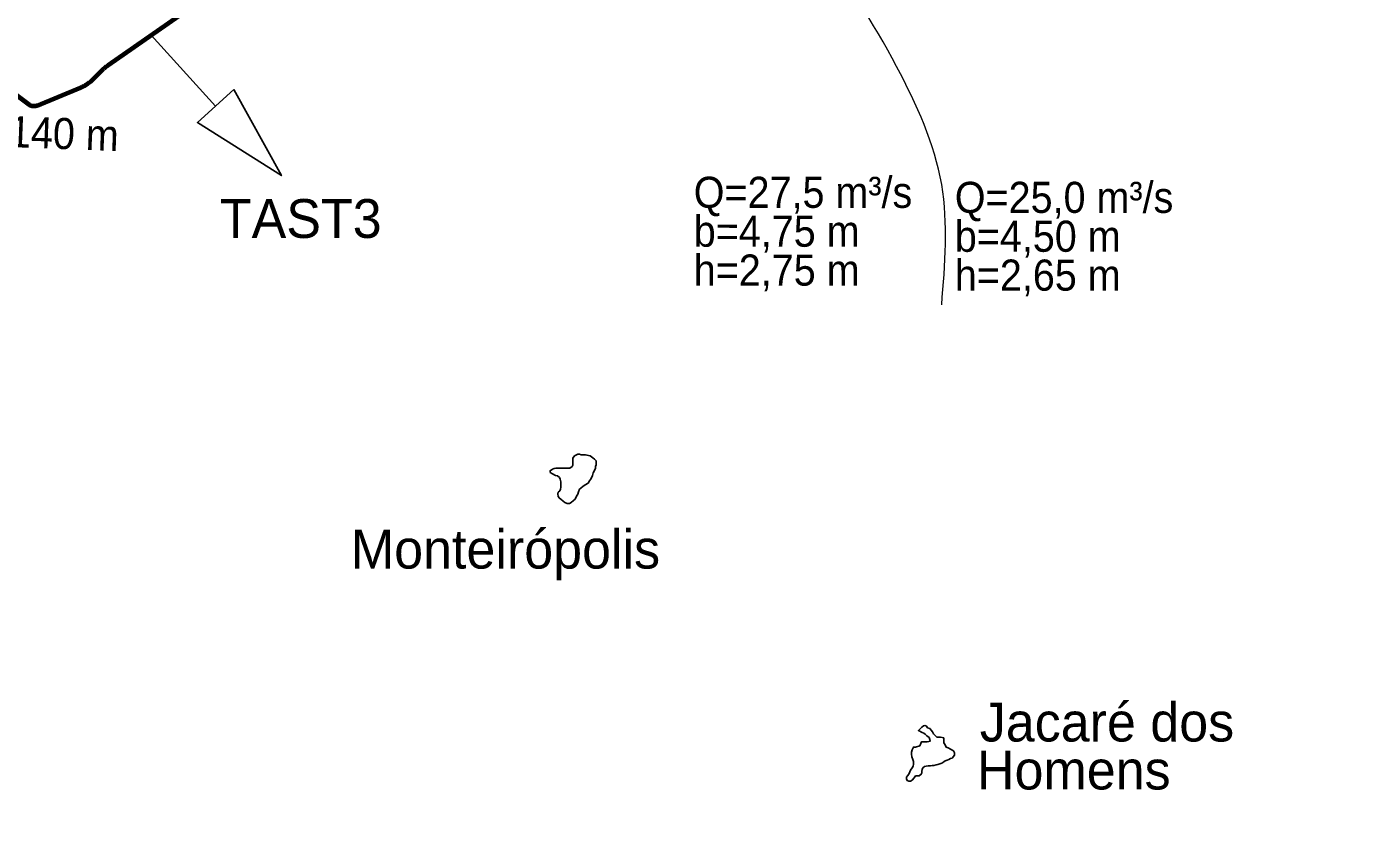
# Model space of a CAD drawing. Extents: x -1643653 to 4543381, y 1624270 to 13878484.
# Drawn here: x 685215 to 702315, y 8933563 to 8943797 of the extents above; entities that cross this region are included whole.
import ezdxf
from ezdxf.enums import TextEntityAlignment as Align

# ---------------------------------------------------------------- set-up
doc = ezdxf.new("R2010")
doc.units = 0
doc.header["$LTSCALE"] = 160
for name, color, linetype, lineweight in [('21', 7, 'Continuous', 25), ('50', 7, 'Continuous', 13), ('54', 7, 'Continuous', 25), ('60', 7, 'Continuous', 13), ('61', 7, 'Continuous', 70)]:
    doc.layers.add(name, color=color, linetype=linetype, lineweight=lineweight)
doc.layers.add('41', color=7, linetype='Continuous')

msp = doc.modelspace()

# ---------------------------------------------------------------- linework, layer by layer
at = {"layer": '21'}
for points in [[(692258.7, 8938278.8), (692279, 8938286.5), (692301.9, 8938296.7), (692322.3, 8938296.7), (692345.2, 8938291.6), (692375.7, 8938291.6), (692398.6, 8938291.6), (692419, 8938286.5), (692439.3, 8938281.3), (692459.7, 8938278.8), (692497.8, 8938253.2), (692515.7, 8938232.8), (692538.6, 8938212.3), (692538.6, 8938189.3), (692538.6, 8938161.2), (692531, 8938140.8), (692528.4, 8938120.3), (692515.7, 8938089.6), (692500.5, 8938056.4), (692490.3, 8938025.7), (692480.1, 8937995.1), (692464.9, 8937974.6), (692452.2, 8937954.2), (692436.9, 8937926), (692398.7, 8937905.6), (692368.2, 8937882.6), (692347.9, 8937864.7), (692325, 8937846.8), (692312.3, 8937816.1), (692302.1, 8937785.4), (692284.3, 8937757.3), (692266.5, 8937721.6), (692246.2, 8937703.7), (692218.2, 8937675.5), (692197.8, 8937665.3), (692164.7, 8937665.3), (692136.7, 8937678.1), (692116.4, 8937696), (692085.8, 8937721.5), (692065.5, 8937731.8), (692050.2, 8937754.8), (692045.1, 8937788), (692050.2, 8937808.4), (692070.5, 8937828.9), (692078.2, 8937849.3), (692085.8, 8937874.9), (692085.8, 8937910.7), (692085.8, 8937943.9), (692075.6, 8937977.2), (692067.9, 8937997.6), (692039.9, 8938018.1), (692014.5, 8938025.7), (691978.9, 8938043.6), (691945.8, 8938064.1), (691945.8, 8938084.5), (691978.8, 8938105), (691999.2, 8938115.2), (692019.5, 8938117.8), (692055.2, 8938117.8), (692085.7, 8938117.8), (692108.6, 8938117.8), (692131.5, 8938117.8), (692167.1, 8938117.8), (692200.2, 8938120.3), (692228.2, 8938138.2), (692238.3, 8938158.7), (692238.3, 8938179.1), (692238.3, 8938202.1), (692238.3, 8938222.6), (692238.3, 8938248.1)], [(696700.5, 8934546.6), (696644.2, 8934531.5), (696618.7, 8934531.5), (696600.9, 8934495.8), (696593.3, 8934465.1), (696593.3, 8934442.1), (696598.4, 8934406.3), (696611.2, 8934370.5), (696618.8, 8934344.9), (696618.8, 8934311.7), (696613.7, 8934286.2), (696603.6, 8934265.7), (696580.7, 8934235), (696573, 8934214.6), (696557.8, 8934183.9), (696540, 8934163.5), (696529.8, 8934143), (696527.3, 8934122.6), (696537.5, 8934102.1), (696560.4, 8934094.4), (696580.7, 8934094.4), (696601.1, 8934104.7), (696626.5, 8934135.3), (696646.8, 8934160.9), (696667.2, 8934163.5), (696690.1, 8934163.5), (696718.1, 8934181.3), (696725.7, 8934201.8), (696728.2, 8934222.2), (696730.8, 8934242.7), (696741, 8934263.1), (696761.3, 8934283.6), (696781.7, 8934286.2), (696809.7, 8934291.3), (696837.6, 8934291.3), (696858, 8934293.8), (696880.9, 8934296.4), (696911.4, 8934301.5), (696931.8, 8934306.6), (696959.8, 8934316.8), (696985.2, 8934324.5), (697008.1, 8934342.4), (697028.5, 8934352.6), (697051.3, 8934362.8), (697074.2, 8934370.5), (697094.6, 8934383.3), (697114.9, 8934391), (697148, 8934429.3), (697148, 8934457.4), (697135.3, 8934483), (697097.1, 8934503.4), (697064, 8934523.9), (697041.1, 8934529), (697025.8, 8934562.2), (697010.6, 8934587.8), (697010.5, 8934608.2), (697010.5, 8934628.7), (697008, 8934649.1), (696987.6, 8934656.8), (696964.7, 8934659.3), (696939.3, 8934659.3), (696918.9, 8934659.3), (696898.6, 8934679.8), (696878.2, 8934702.8), (696865.5, 8934725.8), (696847.6, 8934748.8), (696827.3, 8934769.3), (696799.3, 8934779.5), (696786.6, 8934799.9), (696766.2, 8934807.6), (696745.8, 8934805.1), (696725.5, 8934787.2), (696681.6, 8934744.9), (696730.6, 8934720.7), (696751, 8934710.5), (696771.3, 8934697.7), (696791.7, 8934674.7), (696819.7, 8934654.2), (696829.9, 8934628.7), (696835, 8934608.2), (696814.6, 8934603.1), (696794.3, 8934598), (696771.4, 8934598), (696751, 8934598), (696720.5, 8934598)]]:
    msp.add_lwpolyline(points, close=True, dxfattribs=at)
at = {"layer": '50'}
msp.add_spline([(696981.7, 8940219.8), (696981.7, 8941765), (696402.6, 8943282.7), (695327.1, 8944855.5), (693963.6, 8945973)], degree=3, dxfattribs=at)
at = {"layer": '54'}
msp.add_line((686815.7, 8943685.3), (687645.4, 8942775.8), dxfattribs=at)
msp.add_lwpolyline([(687878.7, 8942988.6), (688491.6, 8941881.4), (687412.1, 8942563)], close=True, dxfattribs=at)
at = {"layer": '60', "lineweight": 25}
msp.add_spline([(814781, 9009175.5), (814787.2, 9009173.4), (814796.9, 9009173.4), (814799.4, 9009172.4), (814805.1, 9009174.5), (814805.6, 9009176.5), (814811.7, 9009179.5), (814811.7, 9009179.5), (814801.5, 9009181), (814790.7, 9009181.5), (814784.1, 9009183.1), (814777.4, 9009185.1), (814778.4, 9009175.5)], degree=3, dxfattribs=at)
at = {"layer": '61'}
msp.add_lwpolyline([(687371.6, 8944073.6), (686259.7, 8943297), (686254.5, 8943293.3), (686249.4, 8943289.6), (686244.4, 8943285.8), (686239.3, 8943282), (686234.4, 8943278.1), (686229.5, 8943274.1), (686224.6, 8943270.1), (686219.8, 8943266), (686215, 8943261.8), (686210.3, 8943257.6), (686205.6, 8943253.3), (686201, 8943249), (686196.5, 8943244.6), (686195.8, 8943244), (686062.9, 8943113.5), (686058.3, 8943109.1), (686053.7, 8943104.8), (686049.1, 8943100.5), (686044.4, 8943096.3), (686039.6, 8943092.1), (686034.8, 8943088), (686029.9, 8943083.9), (686025, 8943080), (686020.1, 8943076.1), (686015, 8943072.2), (686010, 8943068.4), (686004.9, 8943064.7), (685999.7, 8943061), (685994.5, 8943057.4), (685989.3, 8943053.9), (685984, 8943050.4), (685978.6, 8943047), (685973.3, 8943043.7), (685967.8, 8943040.4), (685962.4, 8943037.2), (685956.9, 8943034.1), (685951.3, 8943031.1), (685945.8, 8943028.1), (685940.2, 8943025.2), (685934.5, 8943022.3), (685928.8, 8943019.5), (685923.1, 8943016.8), (685917.3, 8943014.2), (685911.6, 8943011.7), (685905.8, 8943009.2), (685902.2, 8943007.7), (685344.7, 8942779.4), (685342.1, 8942778.4), (685339.4, 8942777.4), (685336.8, 8942776.5), (685334, 8942775.7), (685331.3, 8942775), (685328.6, 8942774.3), (685325.8, 8942773.8), (685323, 8942773.3), (685320.2, 8942772.8), (685317.4, 8942772.5), (685314.6, 8942772.2), (685311.8, 8942772.1), (685308.9, 8942772), (685306.1, 8942771.9), (685303.3, 8942772), (685300.5, 8942772.2), (685297.6, 8942772.4), (685294.8, 8942772.7), (685292, 8942773.1), (685289.2, 8942773.5), (685286.5, 8942774.1), (685283.7, 8942774.7), (685281, 8942775.4), (685278.2, 8942776.1), (685275.5, 8942777), (685272.8, 8942777.9), (685270.2, 8942778.9), (685267.6, 8942780), (685265, 8942781.1), (685262.5, 8942782.3), (685259.9, 8942783.6), (685257.5, 8942785), (685255, 8942786.4), (685252.6, 8942787.9), (685250.3, 8942789.5), (685248, 8942791.1), (685246.3, 8942792.4), (685026.5, 8942959.6)], dxfattribs=at)

# ---------------------------------------------------------------- texts
at = {"layer": '41'}
msp.add_text('Monteirópolis', height=500, dxfattribs=at).set_placement((691372.4, 8936827.1), align=Align.CENTER)
for s, p in [('Jacaré dos', (697471.9, 8934603.1)), ('Homens', (697435.6, 8933986.3))]:
    msp.add_text(s, height=500, dxfattribs=at).set_placement(p)
at = {"layer": '50', "width": 0.95}
for s, rotation, p in [('L=8.140 m', 357.829, (683979, 8942286.9)), ('Q=27,5 m³/s', 359.993, (693793.4, 8941466.2)), ('b=4,75 m', 359.993, (693793.4, 8940966.2)), ('h=2,75 m', 359.993, (693793.3, 8940466.2))]:
    msp.add_text(s, height=400, rotation=rotation, dxfattribs=at).set_placement(p)
for s, p in [('Q=25,0 m³/s', (697150.5, 8941401.2)), ('b=4,50 m', (697150.5, 8940901.2)), ('h=2,65 m', (697150.5, 8940401.2))]:
    msp.add_text(s, height=400, dxfattribs=at).set_placement(p)
at = {"layer": '54'}
msp.add_text('TAST3', height=500, dxfattribs=at).set_placement((688739.8, 8941079), align=Align.CENTER)

doc.saveas('drawing.dxf')
